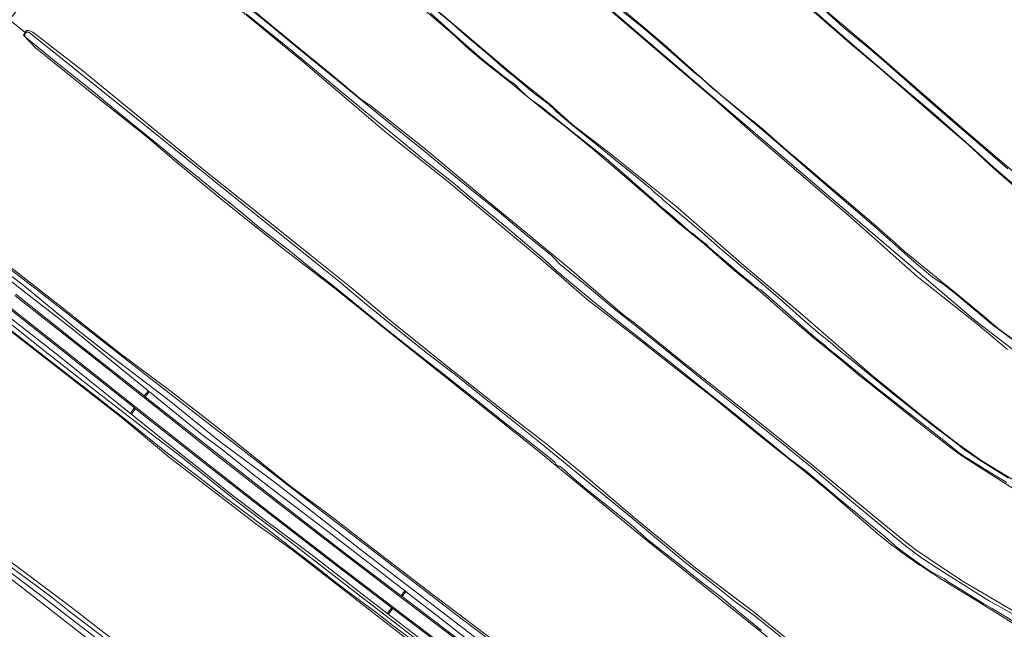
# Model space of a CAD drawing. Header units: metres. Extents: x 149984 to 156489, y 469398 to 478068.
# Tile 387 of 656: x 153048 to 153351, y 473951 to 474138. Entities that reach past the tile are written whole.
import ezdxf

# ---------------------------------------------------------------- set-up
doc = ezdxf.new("R2010")
doc.units = ezdxf.units.M
doc.header["$LTSCALE"] = 0.75
for name, color, linetype, lineweight in [('B-WE-GR-GRAS-GV', 252, 'Continuous', 13), ('B-WE-OG-TERREIN_OEVER-GV', 252, 'Continuous', 18), ('B-WE-OG-WATER-GV', 252, 'Continuous', 18), ('B-WE-OG-WATER_SLOOT-GV', 252, 'Continuous', 18), ('B-WE-OG-WEG-GV', 252, 'Continuous', 18), ('B-WE-VH-GESLOTENVERHARDING_ASFALT-GV', 252, 'Continuous', 18), ('B-WE-VH-HALFVERHARDING_GRASBETONSTEEN-GV', 252, 'Continuous', 18), ('B-WE-VH-OPENVERHARDING_BETONELEMENT-GV', 252, 'Continuous', 18)]:
    doc.layers.add(name, color=color, linetype=linetype, lineweight=lineweight)

msp = doc.modelspace()

# ---------------------------------------------------------------- linework, layer by layer
at = {"layer": 'B-WE-GR-GRAS-GV', "flags": 128}
for points in [[(153351.821, 474036.464), (153342.759, 474044.036), (153324.056, 474058.839), (153303.547, 474077.06), (153274.605, 474101.973), (153261.325, 474113.758), (153242.115, 474130.029), (153203.161, 474163.587), (153187.109, 474177.281), (153168.938, 474192.716), (153146.367, 474211.974), (153129.718, 474226.097), (153108.662, 474243.695), (153092.055, 474257.858), (153070.863, 474230.909), (153070.654, 474230.643)], [(153072.097, 474230.456), (153076.945, 474225.282), (153129.776, 474180.26), (153200.991, 474120.038), (153211.065, 474111.878), (153218.02, 474105.712), (153228.862, 474097.427), (153249.783, 474080.586), (153270.8, 474062.251), (153288.13, 474047.769), (153310.226, 474028.517), (153326.045, 474015.641), (153335.693, 474008.149), (153343.965, 474002.291), (153362.659, 473990.9)], [(153307.293, 474193.942), (153306.863, 474193.416), (153297.467, 474182.093), (153286.94, 474170.453), (153280.468, 474163.332), (153277.869, 474160.343), (153277.523, 474158.909), (153278.012, 474157.198), (153281.761, 474153.693), (153290.889, 474145.299), (153296.923, 474139.758), (153309.22, 474129.441), (153339.028, 474103.502), (153358.424, 474086.934)], [(153083.355, 474168.113), (153073.308, 474175.889), (153071.161, 474174.189), (153072.045, 474173.456), (153076.06, 474170.126), (153072.973, 474166.215), (153069.528, 474168.609), (153045.917, 474138.636), (153045.2, 474137.726), (153050.026, 474133.837), (153050.422, 474134.487)], [(153311.319, 473980.394), (153297.204, 473992.663), (153293.026, 473996.142), (153289.018, 473999.44), (153274.644, 474010.827), (153269.931, 474014.709), (153260.963, 474022.019), (153250.461, 474030.263), (153239.71, 474038.757), (153222.622, 474051.963), (153208.455, 474064.239), (153179.835, 474088.078), (153161.039, 474102.996), (153134.912, 474125.264), (153095.22, 474158.115), (153087.989, 474164.357), (153083.355, 474168.113)], [(153377.343, 473883.745), (153320.889, 473917.46), (153305.204, 473927.016), (153287.671, 473940.416), (153239.935, 473978.752), (153208.34, 474004.714), (153162.883, 474040.936), (153145.48, 474055.039), (153129.99, 474066.887), (153117.933, 474076.54), (153110.165, 474082.732), (153096.65, 474093.865), (153087.908, 474101.329), (153068, 474117.238), (153053.124, 474129.275), (153049.513, 474132.996), (153050.026, 474133.837), (153045.2, 474137.726), (153044.871, 474137.308), (153043.242, 474137.41), (153009.329, 474163.327)], [(153228.62, 474145.085), (153237.791, 474137.34), (153246.338, 474130.165), (153254.63, 474122.655), (153263.44, 474114.927), (153271.198, 474108.565), (153276.526, 474104.231), (153284.573, 474097.222), (153288.149, 474094.26), (153295.802, 474087.642), (153302.978, 474081.653), (153309.9, 474075.711), (153317.441, 474069.082), (153320.042, 474066.672), (153330.986, 474057.766), (153336.418, 474053.365), (153344.589, 474046.64), (153349.045, 474042.818), (153354.12, 474039.172)], [(153356.801, 474084.096), (153347.707, 474091.99), (153339.693, 474099.409), (153330.801, 474106.981), (153320.856, 474115.636), (153312.874, 474122.537), (153303.384, 474130.546), (153295.405, 474137.516), (153286.494, 474145.332)], [(152939.908, 474143.523), (152967.279, 474122.152), (153011.54, 474087.397), (153021.962, 474079.561), (153032.802, 474071.455), (153047.942, 474059.929), (153060.037, 474050.411), (153079.279, 474035.247), (153094.459, 474023.897), (153109.661, 474012.049), (153131.23, 473994.717), (153143.837, 473985.372), (153157.915, 473974.549), (153175.376, 473961.128), (153210.014, 473935.023), (153225.766, 473923.107), (153241.632, 473911.208), (153253.461, 473902.152), (153269.862, 473889.57), (153295.405, 473870.397), (153306.703, 473861.527), (153332.484, 473841.557), (153341.707, 473835.127)], [(153116.367, 474143.715), (153125.593, 474136.093), (153135.982, 474127.57), (153144.869, 474120.31), (153153.203, 474113.402), (153156.233, 474111.267), (153172.579, 474098.349), (153190.537, 474083.355), (153202.618, 474073.462), (153217.254, 474061.35), (153233.454, 474047.423), (153237.439, 474044.429), (153251.922, 474032.67), (153274.633, 474014.811), (153291.44, 474001.298), (153307.533, 473987.955), (153319.528, 473978.115), (153323.598, 473974.933), (153331.196, 473969.768), (153338.204, 473965.185), (153354.725, 473955.476)], [(153356.086, 473992.165), (153346.227, 473998.405), (153337.772, 474003.801), (153333.519, 474006.985), (153325.128, 474013.528), (153317.276, 474019.733), (153308.812, 474026.503), (153306.499, 474028.317), (153301.163, 474032.833), (153292.023, 474040.259), (153283.76, 474047.304), (153275.858, 474054.314), (153267.55, 474061.073), (153258.696, 474068.774), (153250.559, 474075.444), (153240.925, 474083.836), (153232.013, 474091.558), (153224.177, 474098.188), (153215.729, 474105.121), (153211.219, 474108.571), (153202.463, 474115.6), (153199.303, 474118.277), (153190.136, 474125.564), (153185.268, 474129.62), (153182.215, 474132.621), (153178.46, 474135.905), (153168.963, 474144.067)], [(153052.43, 474133.896), (153067.774, 474122.052), (153092.108, 474102.089), (153105.529, 474091.119), (153121.079, 474078.719), (153137.617, 474065.496), (153150.343, 474055.259), (153162.693, 474044.915), (153179.423, 474031.59), (153197.429, 474017.36), (153210.356, 474007.237), (153220.795, 473998.637), (153236.629, 473985.231), (153255.592, 473969.754), (153274.138, 473955.667), (153289.16, 473943.48), (153307.047, 473929.708), (153318.421, 473922.559), (153342.558, 473907.986), (153369.99, 473891.325), (153377.762, 473887.198)], [(153297.342, 473828.453), (153305.478, 473839.824), (153306.634, 473841.445), (153283.297, 473859.413), (153256.947, 473879.471), (153243.248, 473889.479), (153242.267, 473890.196), (153240.659, 473891.371), (153238.42, 473893.083), (153175.194, 473941.427), (153132.04, 473974.947), (153120.898, 473982.922), (153094.344, 474003.298), (153079.555, 474015.717), (152933.063, 474129.507)], [(152994.439, 474009.2), (153011.617, 473996.205), (153028.578, 473983.965), (153064.188, 473957.361), (153088.798, 473938.302), (153106.832, 473923.934), (153133.982, 473903.784), (153156.671, 473886.522), (153171.6, 473875.769), (153199.707, 473853.524), (153233.615, 473827.3), (153251.653, 473813.211), (153256.838, 473809.608), (153265.766, 473804.727), (153272.972, 473800.741)], [(153497.462, 473668.973), (153485.3, 473675.953), (153461.084, 473689.941), (153437.75, 473703.246), (153414.011, 473717.208), (153393.353, 473727.804), (153358.952, 473748.247), (153333.047, 473763.01), (153311.39, 473775.06), (153269.999, 473797.982), (153248.364, 473810.804), (153241.885, 473815.939), (153219.952, 473833.021), (153192.714, 473854.239), (153154.799, 473882.485), (153120.851, 473908.427), (153101.134, 473923.371), (153077.163, 473941.432), (153046.53, 473965.308), (153024.668, 473981.596), (152992.966, 474006.563)], [(153399.201, 473924.866), (153383.613, 473934.563), (153375.088, 473939.585), (153361.64, 473947.327), (153344.787, 473957.863), (153341.061, 473960.075), (153331.592, 473965.815), (153326.005, 473969.482)]]:
    msp.add_lwpolyline(points, dxfattribs=at)
at = {"layer": 'B-WE-GR-GRAS-GV'}
for points in [[(153050.422, 474134.487, -0.1812036), (153052.43, 474133.896)], [(153326.005, 473969.482, -0.0299077), (153311.319, 473980.394)]]:
    msp.add_lwpolyline(points, format="xyb", dxfattribs=at)
at = {"layer": 'B-WE-OG-TERREIN_OEVER-GV', "flags": 128}
for points in [[(153362.659, 473990.9), (153343.965, 474002.291), (153335.693, 474008.149), (153326.045, 474015.641), (153310.226, 474028.517), (153288.13, 474047.769), (153270.8, 474062.251), (153249.783, 474080.586), (153228.862, 474097.427), (153218.02, 474105.712), (153211.065, 474111.878), (153200.991, 474120.038), (153129.776, 474180.26), (153076.945, 474225.282), (153072.097, 474230.456)], [(153358.424, 474086.934), (153339.028, 474103.502), (153309.22, 474129.441), (153296.923, 474139.758), (153290.889, 474145.299), (153281.761, 474153.693), (153278.012, 474157.198), (153277.523, 474158.909), (153277.869, 474160.343), (153280.468, 474163.332), (153286.94, 474170.453), (153297.467, 474182.093), (153306.863, 474193.416), (153307.293, 474193.942)], [(153073.308, 474175.889), (153083.355, 474168.113), (153087.989, 474164.357), (153095.22, 474158.115), (153134.912, 474125.264), (153161.039, 474102.996), (153179.835, 474088.078), (153208.455, 474064.239), (153222.622, 474051.963), (153239.71, 474038.757), (153250.461, 474030.263), (153260.963, 474022.019), (153269.931, 474014.709), (153274.644, 474010.827), (153289.018, 473999.44), (153293.026, 473996.142), (153297.204, 473992.663), (153311.319, 473980.394)], [(153353.999, 474036.059), (153341.376, 474045.801), (153298.916, 474081.968), (153261.166, 474114.095), (153201.232, 474165.604)], [(153203.161, 474163.587), (153242.115, 474130.029), (153261.325, 474113.758), (153274.605, 474101.973), (153303.547, 474077.06), (153324.056, 474058.839), (153342.759, 474044.036), (153351.821, 474036.464)], [(153277.937, 474156.953), (153281.903, 474153.195), (153291.796, 474144.311), (153301.466, 474135.39), (153309.083, 474129.102), (153313.945, 474124.978), (153325.508, 474114.811), (153333.298, 474107.991), (153342.04, 474100.468), (153348.024, 474095.368), (153351.897, 474091.996)], [(153114.405, 474144.909), (153124.553, 474136.747), (153131.842, 474130.64), (153148.112, 474117.299), (153158.07, 474109.156), (153166.073, 474102.694), (153172.941, 474097.146), (153178.969, 474092.209), (153186.75, 474085.823), (153195.002, 474079.149), (153202.931, 474072.515), (153204.824, 474070.902), (153208.338, 474068.058), (153211.607, 474065.412), (153212.342, 474064.683), (153214.43, 474062.61), (153222.707, 474055.869), (153230.509, 474049.409), (153239.292, 474042.363), (153248.826, 474034.701), (153258.353, 474027.02), (153267.062, 474020.037), (153276.164, 474012.768), (153284.034, 474006.421), (153291.825, 474000.099), (153299.68, 473993.389), (153308.058, 473986.38), (153317.06, 473978.925), (153320.484, 473976.18), (153325.433, 473972.509), (153330.398, 473969.204), (153335.406, 473965.983), (153345.934, 473959.384), (153356.715, 473953.461)], [(153354.12, 474039.172), (153349.045, 474042.818), (153344.589, 474046.64), (153336.418, 474053.365), (153330.986, 474057.766), (153320.042, 474066.672), (153317.441, 474069.082), (153309.9, 474075.711), (153302.978, 474081.653), (153295.802, 474087.642), (153288.149, 474094.26), (153284.573, 474097.222), (153276.526, 474104.231), (153271.198, 474108.565), (153263.44, 474114.927), (153254.63, 474122.655), (153246.338, 474130.165), (153237.791, 474137.34), (153228.62, 474145.085)], [(153286.494, 474145.332), (153295.405, 474137.516), (153303.384, 474130.546), (153312.874, 474122.537), (153320.856, 474115.636), (153330.801, 474106.981), (153339.693, 474099.409), (153347.707, 474091.99), (153356.801, 474084.096)], [(153341.707, 473835.127), (153332.484, 473841.557), (153306.703, 473861.527), (153295.405, 473870.397), (153269.862, 473889.57), (153253.461, 473902.152), (153241.632, 473911.208), (153225.766, 473923.107), (153210.014, 473935.023), (153175.376, 473961.128), (153157.915, 473974.549), (153143.837, 473985.372), (153131.23, 473994.717), (153109.661, 474012.049), (153094.459, 474023.897), (153079.279, 474035.247), (153060.037, 474050.411), (153047.942, 474059.929), (153032.802, 474071.455), (153021.962, 474079.561), (153011.54, 474087.397), (152967.279, 474122.152), (152939.908, 474143.523)], [(153354.725, 473955.476), (153338.204, 473965.185), (153331.196, 473969.768), (153323.598, 473974.933), (153319.528, 473978.115), (153307.533, 473987.955), (153291.44, 474001.298), (153274.633, 474014.811), (153251.922, 474032.67), (153237.439, 474044.429), (153233.454, 474047.423), (153217.254, 474061.35), (153202.618, 474073.462), (153190.537, 474083.355), (153172.579, 474098.349), (153156.233, 474111.267), (153153.203, 474113.402), (153144.869, 474120.31), (153135.982, 474127.57), (153125.593, 474136.093), (153116.367, 474143.715)], [(153168.963, 474144.067), (153178.46, 474135.905), (153182.215, 474132.621), (153185.268, 474129.62), (153190.136, 474125.564), (153199.303, 474118.277), (153202.463, 474115.6), (153211.219, 474108.571), (153215.729, 474105.121), (153224.177, 474098.188), (153232.013, 474091.558), (153240.925, 474083.836), (153250.559, 474075.444), (153258.696, 474068.774), (153267.55, 474061.073), (153275.858, 474054.314), (153283.76, 474047.304), (153292.023, 474040.259), (153301.163, 474032.833), (153306.499, 474028.317), (153308.812, 474026.503), (153317.276, 474019.733), (153325.128, 474013.528), (153333.519, 474006.985), (153337.772, 474003.801), (153346.227, 473998.405), (153356.086, 473992.165)], [(153355.487, 474085.58), (153347.358, 474092.565), (153340.862, 474098.478), (153329.616, 474108.52), (153317.014, 474119.236), (153304.911, 474129.543), (153296.062, 474137.198), (153289.864, 474142.772)], [(153353.292, 473953.109), (153349.706, 473955.385), (153347.047, 473956.872), (153344.562, 473958.378), (153340.791, 473960.741), (153337.43, 473962.78), (153334.642, 473964.474), (153333.6, 473965.067), (153332.408, 473965.979), (153330.353, 473967.126), (153327.475, 473968.807), (153324.798, 473970.652), (153322.251, 473972.48), (153317.98, 473975.556), (153313.489, 473979.493), (153309.084, 473983.164), (153305.191, 473986.403), (153300.327, 473990.397), (153295.011, 473994.922), (153289.907, 473999.177), (153284.716, 474002.981), (153275.511, 474010.557), (153266.627, 474017.84), (153257.71, 474024.87), (153253.389, 474028.355), (153249.192, 474031.741), (153230.071, 474046.806), (153224.172, 474051.54), (153213.409, 474060.568), (153209.683, 474064.035), (153198.852, 474073.173), (153190.118, 474080.425), (153181.48, 474087.695), (153172.284, 474094.881), (153163.382, 474102.272), (153154.627, 474109.443), (153131.763, 474128.443), (153117.954, 474139.568)], [(153351.569, 473995.596), (153347.828, 473997.832), (153340.209, 474002.59), (153338.055, 474003.879), (153336.111, 474005.351), (153334.439, 474006.734), (153332.214, 474008.505), (153321.818, 474016.709), (153311.438, 474024.839), (153303.493, 474031.311), (153299.078, 474034.914), (153296.761, 474036.724), (153295.65, 474037.81), (153294.18, 474038.893), (153290.806, 474041.784), (153287.886, 474044.39), (153280.966, 474050.481), (153275.994, 474054.738), (153275.161, 474055.264), (153274.486, 474055.74), (153273.395, 474056.658), (153272.186, 474057.713), (153268.6, 474060.626), (153266.802, 474062.124), (153262.197, 474066.102), (153260.065, 474067.894), (153259.256, 474068.794), (153258.457, 474069.45), (153257.96, 474069.79), (153256.82, 474070.637), (153255.771, 474071.598), (153253.819, 474073.057), (153248.205, 474077.99), (153245.025, 474080.543), (153244.566, 474081.013), (153244.054, 474081.504), (153242.92, 474082.488), (153241.036, 474084.181), (153235.73, 474088.896), (153228.515, 474095.145), (153222.293, 474100.08), (153214.154, 474106.493), (153208.71, 474110.916), (153205.271, 474113.352), (153203.708, 474114.706), (153202.316, 474115.968), (153200.525, 474117.818), (153199.093, 474118.76), (153197.073, 474120.334), (153194.924, 474122.084), (153191.073, 474125.162), (153185.513, 474129.981), (153179.969, 474134.865), (153174.561, 474139.732)], [(153175.876, 474140.951), (153181.07, 474136.665), (153185.135, 474133.141), (153192.775, 474126.698), (153195.744, 474124.021), (153198.594, 474121.573), (153200.13, 474120.424), (153202.376, 474118.524), (153206.705, 474114.905), (153211.056, 474111.739), (153212.639, 474110.162), (153213.094, 474109.633), (153213.334, 474109.41), (153213.689, 474109.123), (153214.529, 474108.491), (153218.517, 474105.024), (153222.607, 474101.797), (153227.758, 474097.637), (153232.443, 474093.837), (153235.304, 474091.548), (153240.372, 474087.356), (153242.162, 474085.898), (153243.237, 474084.825), (153244.72, 474083.678), (153245.483, 474082.984), (153246.178, 474082.343), (153246.985, 474081.649), (153249.418, 474079.575), (153253.546, 474076.193), (153258.018, 474072.365), (153263.392, 474067.602), (153270.452, 474061.704), (153275.338, 474057.666), (153282.901, 474051.115), (153289.728, 474045.006), (153293.466, 474041.834), (153297.306, 474038.681), (153300.584, 474035.869), (153304.455, 474032.793), (153311.25, 474027.247), (153317.266, 474022.344), (153323.175, 474017.712), (153328.419, 474013.459), (153334.577, 474008.768), (153338.503, 474005.742), (153342.994, 474002.72), (153347.167, 474000.057), (153352.11, 473996.94)], [(153233.8, 474140.064), (153239.413, 474135.651), (153245.097, 474130.752), (153250.953, 474125.654), (153255.318, 474121.701), (153257.877, 474119.679), (153261.206, 474116.72), (153265.531, 474113.13), (153275.61, 474104.621), (153282.891, 474098.407), (153289.181, 474093.026), (153295.235, 474087.698), (153301.492, 474082.368), (153310.999, 474074.275), (153318.328, 474067.698), (153323.122, 474063.416), (153328.75, 474058.723), (153332.357, 474056.312), (153336.255, 474053.217), (153342.033, 474048.312), (153347.215, 474044.044), (153354.863, 474038.376)], [(152926.519, 474132.039), (152927.912, 474132.572), (152929.814, 474133.162), (152929.932, 474133.199), (152930.166, 474133.121), (152932.649, 474132.293), (152938.779, 474127.835), (152961.349, 474109.793), (152987.959, 474089.523), (153004.12, 474076.775), (153020.35, 474064.097), (153035.397, 474052.464), (153056.225, 474035.815), (153072.038, 474023.485), (153087.014, 474011.922), (153098.23, 474003.284), (153115.784, 473989.283), (153131.318, 473977.51), (153146.852, 473965.529), (153193.175, 473929.793), (153202.105, 473922.991), (153212.188, 473915.574), (153231.903, 473900.713), (153238.402, 473895.552)], [(153050.422, 474134.487), (153050.026, 474133.837), (153049.513, 474132.996), (153053.124, 474129.275), (153068, 474117.238), (153087.908, 474101.329), (153096.65, 474093.865), (153110.165, 474082.732), (153117.933, 474076.54), (153129.99, 474066.887), (153145.48, 474055.039), (153162.883, 474040.936), (153208.34, 474004.714), (153239.935, 473978.752), (153287.671, 473940.416), (153305.204, 473927.016), (153320.889, 473917.46), (153377.343, 473883.745), (153377.855, 473884.591), (153378.61, 473885.943)], [(153051.139, 474133.913), (153084.218, 474107.444), (153131.361, 474069.482), (153139.265, 474063.188), (153146.412, 474057.412), (153154.286, 474050.826), (153164.028, 474042.911), (153173.64, 474035.209), (153181.976, 474028.9), (153208.596, 474007.551), (153236.476, 473984.685), (153252.668, 473971.089), (153260.781, 473964.916), (153268.493, 473958.745), (153274.296, 473954.561), (153290.744, 473941.259)], [(153377.762, 473887.198), (153369.99, 473891.325), (153342.558, 473907.986), (153318.421, 473922.559), (153307.047, 473929.708), (153289.16, 473943.48), (153274.138, 473955.667), (153255.592, 473969.754), (153236.629, 473985.231), (153220.795, 473998.637), (153210.356, 474007.237), (153197.429, 474017.36), (153179.423, 474031.59), (153162.693, 474044.915), (153150.343, 474055.259), (153137.617, 474065.496), (153121.079, 474078.719), (153105.529, 474091.119), (153092.108, 474102.089), (153067.774, 474122.052), (153052.43, 474133.896)], [(152922.681, 474118.135), (152923.185, 474119.054), (152928.69, 474129.085), (152930.995, 474130.249), (152933.063, 474129.507), (153079.555, 474015.717)], [(153121.802, 474074.045), (153117.159, 474078.039), (153111.321, 474082.701), (153104.135, 474088.595), (153097.83, 474093.621), (153091.802, 474098.651), (153085.848, 474103.449), (153078.369, 474109.414), (153071.051, 474115.594), (153064.539, 474120.723), (153058.412, 474125.687), (153052.292, 474130.692), (153050.293, 474132.286)], [(153026.709, 474075.485), (153053.417, 474055.001), (153088.174, 474027.826), (153133.834, 473992.42), (153183.943, 473953.844), (153211.266, 473933.393), (153238.423, 473912.96), (153255.124, 473899.806), (153281.356, 473879.994), (153324.641, 473847.249), (153341.103, 473834.808), (153340.298, 473833.238), (153321.799, 473846.982), (153277.497, 473880.479), (153235.355, 473912.42), (153192.48, 473944.836), (153152.672, 473975.307), (153127.344, 473995.233), (153109.84, 474008.242), (153093.718, 474021.166), (153076.127, 474034.651), (153066.229, 474042.388), (153049.329, 474056.348), (153026.379, 474073.594)], [(153276.206, 473950.139), (153269.989, 473955.288), (153263.716, 473960.488), (153257.77, 473965.019), (153250.967, 473970.569), (153245.026, 473975.11), (153241.321, 473977.991), (153236.059, 473982.661), (153228.642, 473988.669), (153222.73, 473993.323), (153218.644, 473996.775), (153215.39, 473999.725), (153214.392, 474000.563), (153214.212, 474000.619), (153213.987, 474000.612), (153213.767, 474000.626), (153213.531, 474000.696), (153213.279, 474000.889), (153213.01, 474001.21), (153212.912, 474001.456), (153212.781, 474001.9), (153210.924, 474003.343), (153204.523, 474008.409), (153197.419, 474013.967), (153190.082, 474019.791), (153183.743, 474024.801), (153178.783, 474028.769), (153169.559, 474035.918), (153160.197, 474043.326), (153150.556, 474051.159), (153144.598, 474056.132), (153137.912, 474061.322), (153130.993, 474066.944), (153121.802, 474074.045)], [(153038.62, 474063.02), (153050.37, 474053.73), (153064.01, 474043.23), (153104.86, 474009.95), (153110.11, 474006.06), (153117.73, 474000), (153119.99, 473998.21), (153129.37, 473990.9), (153139.1, 473983.55), (153148.67, 473976.28), (153159.28, 473968.06), (153166.636, 473962.335), (153166.703, 473962.425), (153167.035, 473962.169), (153166.966, 473962.078), (153169.43, 473960.16), (153176.92, 473954.45), (153186.07, 473947.25)], [(153170.37, 473948.4), (153154.43, 473960.66), (153138.63, 473972.94), (153123.85, 473983.94), (153113, 473992.24), (153103.38, 474000), (153099.12, 474003.44), (153090.84, 474010), (153059.97, 474034.85), (153033.56, 474055.44)], [(153237.671, 473894.4), (153230.527, 473900.117), (153215.552, 473911.533), (153198.495, 473924.602), (153194.788, 473927.598), (153188.513, 473932.352), (153182.37, 473937.03), (153176.019, 473941.881), (153170.231, 473946.265), (153163.523, 473951.324), (153157.717, 473955.734), (153151.237, 473960.545), (153144.984, 473965.326), (153139.57, 473969.623), (153132.594, 473974.884), (153124.194, 473981.52), (153111.495, 473990.973), (153102.04, 473998.256), (153092.822, 474005.385), (153081.913, 474014.146), (153071.85, 474022.023), (153066.472, 474026.201), (153056.952, 474033.64), (153045.645, 474042.449)], [(153079.555, 474015.717), (153094.344, 474003.298), (153120.898, 473982.922), (153132.04, 473974.947), (153175.194, 473941.427)], [(153272.972, 473800.741), (153265.766, 473804.727), (153256.838, 473809.608), (153251.653, 473813.211), (153233.615, 473827.3), (153199.707, 473853.524), (153171.6, 473875.769), (153156.671, 473886.522), (153133.982, 473903.784), (153106.832, 473923.934), (153088.798, 473938.302), (153064.188, 473957.361), (153028.578, 473983.965), (153011.617, 473996.205), (152994.439, 474009.2)], [(152992.966, 474006.563), (153024.668, 473981.596), (153046.53, 473965.308), (153077.163, 473941.432), (153101.134, 473923.371), (153120.851, 473908.427), (153154.799, 473882.485), (153192.714, 473854.239), (153219.952, 473833.021), (153241.885, 473815.939), (153248.364, 473810.804), (153269.999, 473797.982), (153311.39, 473775.06), (153333.047, 473763.01), (153358.952, 473748.247), (153393.353, 473727.804), (153414.011, 473717.208), (153437.75, 473703.246), (153461.084, 473689.941), (153485.3, 473675.953), (153497.462, 473668.973), (153498.656, 473670.068)], [(153416.559, 473717.185), (153310.99, 473776.452), (153289.559, 473788.491), (153267.731, 473800.133), (153250.136, 473810.716), (153241.008, 473817.86), (153220.767, 473833.867), (153176.185, 473867.998), (153122.606, 473908.612), (153110.435, 473918.137), (153078.421, 473942.743), (153059.308, 473957.502), (153059.046, 473957.692), (153054.389, 473961.291), (153046.752, 473967.018), (153037.718, 473973.664), (153028.364, 473980.584), (153023.602, 473984.272), (153017.164, 473989.196), (153009.611, 473995.02), (153002.459, 474000.342), (152996.268, 474005.162), (152993.973, 474007.093)], [(152994.662, 474008.06), (152997.426, 474006.157), (153001.738, 474002.707), (153008.956, 473997.254), (153015.946, 473991.945), (153020.317, 473988.687), (153028.769, 473982.213), (153037.347, 473975.719), (153048.546, 473967.581), (153057.957, 473960.572), (153064.093, 473955.712), (153109.648, 473921.046), (153194.271, 473856.315), (153226.793, 473831.033), (153249.439, 473813.632), (153255.008, 473809.519), (153264.959, 473803.984), (153271.956, 473799.634), (153273.065, 473799.193)], [(153326.005, 473969.482), (153331.592, 473965.815), (153341.061, 473960.075), (153344.787, 473957.863), (153361.64, 473947.327), (153375.088, 473939.585), (153383.613, 473934.563), (153399.201, 473924.866)]]:
    msp.add_lwpolyline(points, dxfattribs=at)
at = {"layer": 'B-WE-OG-TERREIN_OEVER-GV'}
for points in [[(153050.293, 474132.286, -0.8870989), (153051.139, 474133.913)], [(153052.43, 474133.896, 0.1812036), (153050.422, 474134.487)], [(153311.319, 473980.394, 0.0299077), (153326.005, 473969.482)]]:
    msp.add_lwpolyline(points, format="xyb", dxfattribs=at)
at = {"layer": 'B-WE-OG-WATER-GV', "flags": 128}
for points in [[(153201.232, 474165.604), (153261.166, 474114.095), (153298.916, 474081.968), (153341.376, 474045.801), (153353.999, 474036.059)], [(153351.897, 474091.996), (153348.024, 474095.368), (153342.04, 474100.468), (153333.298, 474107.991), (153325.508, 474114.811), (153313.945, 474124.978), (153309.083, 474129.102), (153301.466, 474135.39), (153291.796, 474144.311), (153281.903, 474153.195), (153277.937, 474156.953)], [(153289.864, 474142.772), (153296.062, 474137.198), (153304.911, 474129.543), (153317.014, 474119.236), (153329.616, 474108.52), (153340.862, 474098.478), (153347.358, 474092.565), (153355.487, 474085.58)], [(153174.561, 474139.732), (153179.969, 474134.865), (153185.513, 474129.981), (153191.073, 474125.162), (153194.924, 474122.084), (153197.073, 474120.334), (153199.093, 474118.76), (153200.525, 474117.818), (153202.316, 474115.968), (153203.708, 474114.706), (153205.271, 474113.352), (153208.71, 474110.916), (153214.154, 474106.493), (153222.293, 474100.08), (153228.515, 474095.145), (153235.73, 474088.896), (153241.036, 474084.181), (153242.92, 474082.488), (153244.054, 474081.504), (153244.566, 474081.013), (153245.025, 474080.543), (153248.205, 474077.99), (153253.819, 474073.057), (153255.771, 474071.598), (153256.82, 474070.637), (153257.96, 474069.79), (153258.457, 474069.45), (153259.256, 474068.794), (153260.065, 474067.894), (153262.197, 474066.102), (153266.802, 474062.124), (153268.6, 474060.626), (153272.186, 474057.713), (153273.395, 474056.658), (153274.486, 474055.74), (153275.161, 474055.264), (153275.994, 474054.738), (153280.966, 474050.481), (153287.886, 474044.39), (153290.806, 474041.784), (153294.18, 474038.893), (153295.65, 474037.81), (153296.761, 474036.724), (153299.078, 474034.914), (153303.493, 474031.311), (153311.438, 474024.839), (153321.818, 474016.709), (153332.214, 474008.505), (153334.439, 474006.734), (153336.111, 474005.351), (153338.055, 474003.879), (153340.209, 474002.59), (153347.828, 473997.832), (153351.569, 473995.596)], [(153352.11, 473996.94), (153347.167, 474000.057), (153342.994, 474002.72), (153338.503, 474005.742), (153334.577, 474008.768), (153328.419, 474013.459), (153323.175, 474017.712), (153317.266, 474022.344), (153311.25, 474027.247), (153304.455, 474032.793), (153300.584, 474035.869), (153297.306, 474038.681), (153293.466, 474041.834), (153289.728, 474045.006), (153282.901, 474051.115), (153275.338, 474057.666), (153270.452, 474061.704), (153263.392, 474067.602), (153258.018, 474072.365), (153253.546, 474076.193), (153249.418, 474079.575), (153246.985, 474081.649), (153246.178, 474082.343), (153245.483, 474082.984), (153244.72, 474083.678), (153243.237, 474084.825), (153242.162, 474085.898), (153240.372, 474087.356), (153235.304, 474091.548), (153232.443, 474093.837), (153227.758, 474097.637), (153222.607, 474101.797), (153218.517, 474105.024), (153214.529, 474108.491), (153213.689, 474109.123), (153213.334, 474109.41), (153213.094, 474109.633), (153212.639, 474110.162), (153211.056, 474111.739), (153206.705, 474114.905), (153202.376, 474118.524), (153200.13, 474120.424), (153198.594, 474121.573), (153195.744, 474124.021), (153192.775, 474126.698), (153185.135, 474133.141), (153181.07, 474136.665), (153175.876, 474140.951)], [(153354.863, 474038.376), (153347.215, 474044.044), (153342.033, 474048.312), (153336.255, 474053.217), (153332.357, 474056.312), (153328.75, 474058.723), (153323.122, 474063.416), (153318.328, 474067.698), (153310.999, 474074.275), (153301.492, 474082.368), (153295.235, 474087.698), (153289.181, 474093.026), (153282.891, 474098.407), (153275.61, 474104.621), (153265.531, 474113.13), (153261.206, 474116.72), (153257.877, 474119.679), (153255.318, 474121.701), (153250.953, 474125.654), (153245.097, 474130.752), (153239.413, 474135.651), (153233.8, 474140.064)]]:
    msp.add_lwpolyline(points, dxfattribs=at)
at = {"layer": 'B-WE-OG-WATER_SLOOT-GV', "flags": 128}
for points in [[(153356.715, 473953.461), (153345.934, 473959.384), (153335.406, 473965.983), (153330.398, 473969.204), (153325.433, 473972.509), (153320.484, 473976.18), (153317.06, 473978.925), (153308.058, 473986.38), (153299.68, 473993.389), (153291.825, 474000.099), (153284.034, 474006.421), (153276.164, 474012.768), (153267.062, 474020.037), (153258.353, 474027.02), (153248.826, 474034.701), (153239.292, 474042.363), (153230.509, 474049.409), (153222.707, 474055.869), (153214.43, 474062.61), (153212.342, 474064.683), (153211.607, 474065.412), (153208.338, 474068.058), (153204.824, 474070.902), (153202.931, 474072.515), (153195.002, 474079.149), (153186.75, 474085.823), (153178.969, 474092.209), (153172.941, 474097.146), (153166.073, 474102.694), (153158.07, 474109.156), (153148.112, 474117.299), (153131.842, 474130.64), (153124.553, 474136.747), (153114.405, 474144.909)], [(153117.954, 474139.568), (153131.763, 474128.443), (153154.627, 474109.443), (153163.382, 474102.272), (153172.284, 474094.881), (153181.48, 474087.695), (153190.118, 474080.425), (153198.852, 474073.173), (153209.683, 474064.035), (153213.409, 474060.568), (153224.172, 474051.54), (153230.071, 474046.806), (153249.192, 474031.741), (153253.389, 474028.355), (153257.71, 474024.87), (153266.627, 474017.84), (153275.511, 474010.557), (153284.716, 474002.981), (153289.907, 473999.177), (153295.011, 473994.922), (153300.327, 473990.397), (153305.191, 473986.403), (153309.084, 473983.164), (153313.489, 473979.493), (153317.98, 473975.556), (153322.251, 473972.48), (153324.798, 473970.652), (153327.475, 473968.807), (153330.353, 473967.126), (153332.408, 473965.979), (153333.6, 473965.067), (153334.642, 473964.474), (153337.43, 473962.78), (153340.791, 473960.741), (153344.562, 473958.378), (153347.047, 473956.872), (153349.706, 473955.385), (153353.292, 473953.109)], [(153238.402, 473895.552), (153231.903, 473900.713), (153212.188, 473915.574), (153202.105, 473922.991), (153193.175, 473929.793), (153146.852, 473965.529), (153131.318, 473977.51), (153115.784, 473989.283), (153098.23, 474003.284), (153087.014, 474011.922), (153072.038, 474023.485), (153056.225, 474035.815), (153035.397, 474052.464), (153020.35, 474064.097), (153004.12, 474076.775), (152987.959, 474089.523), (152961.349, 474109.793), (152938.779, 474127.835), (152932.649, 474132.293), (152930.166, 474133.121), (152929.932, 474133.199), (152929.814, 474133.162), (152927.912, 474132.572), (152926.519, 474132.039)], [(153290.744, 473941.259), (153274.296, 473954.561), (153268.493, 473958.745), (153260.781, 473964.916), (153252.668, 473971.089), (153236.476, 473984.685), (153208.596, 474007.551), (153181.976, 474028.9), (153173.64, 474035.209), (153164.028, 474042.911), (153154.286, 474050.826), (153146.412, 474057.412), (153139.265, 474063.188), (153131.361, 474069.482), (153084.218, 474107.444), (153051.139, 474133.913)], [(153050.293, 474132.286), (153052.292, 474130.692), (153058.412, 474125.687), (153064.539, 474120.723), (153071.051, 474115.594), (153078.369, 474109.414), (153085.848, 474103.449), (153091.802, 474098.651), (153097.83, 474093.621), (153104.135, 474088.595), (153111.321, 474082.701), (153117.159, 474078.039), (153121.802, 474074.045), (153130.993, 474066.944), (153137.912, 474061.322), (153144.598, 474056.132), (153150.556, 474051.159), (153160.197, 474043.326), (153169.559, 474035.918), (153178.783, 474028.769), (153183.743, 474024.801), (153190.082, 474019.791), (153197.419, 474013.967), (153204.523, 474008.409), (153210.924, 474003.343), (153212.781, 474001.9), (153212.912, 474001.456), (153213.01, 474001.21), (153213.279, 474000.889), (153213.531, 474000.696), (153213.767, 474000.626), (153213.987, 474000.612), (153214.212, 474000.619), (153214.392, 474000.563), (153215.39, 473999.725), (153218.644, 473996.775), (153222.73, 473993.323), (153228.642, 473988.669), (153236.059, 473982.661), (153241.321, 473977.991), (153245.026, 473975.11), (153250.967, 473970.569), (153257.77, 473965.019), (153263.716, 473960.488), (153269.989, 473955.288), (153276.206, 473950.139)], [(153026.379, 474073.594), (153049.329, 474056.348), (153066.229, 474042.388), (153076.127, 474034.651), (153093.718, 474021.166), (153109.84, 474008.242), (153127.344, 473995.233), (153152.672, 473975.307), (153192.48, 473944.836), (153235.355, 473912.42), (153277.497, 473880.479), (153321.799, 473846.982), (153340.298, 473833.238), (153341.103, 473834.808), (153324.641, 473847.249), (153281.356, 473879.994), (153255.124, 473899.806), (153238.423, 473912.96), (153211.266, 473933.393), (153183.943, 473953.844), (153133.834, 473992.42), (153088.174, 474027.826), (153053.417, 474055.001), (153026.709, 474075.485)], [(153045.645, 474042.449), (153056.952, 474033.64), (153066.472, 474026.201), (153071.85, 474022.023), (153081.913, 474014.146), (153092.822, 474005.385), (153102.04, 473998.256), (153111.495, 473990.973), (153124.194, 473981.52), (153132.594, 473974.884), (153139.57, 473969.623), (153144.984, 473965.326), (153151.237, 473960.545), (153157.717, 473955.734), (153163.523, 473951.324), (153170.231, 473946.265), (153176.019, 473941.881), (153182.37, 473937.03), (153188.513, 473932.352), (153194.788, 473927.598), (153198.495, 473924.602), (153215.552, 473911.533), (153230.527, 473900.117), (153237.671, 473894.4)], [(152993.973, 474007.093), (152996.268, 474005.162), (153002.459, 474000.342), (153009.611, 473995.02), (153017.164, 473989.196), (153023.602, 473984.272), (153028.364, 473980.584), (153037.718, 473973.664), (153046.752, 473967.018), (153054.389, 473961.291)], [(153273.065, 473799.193), (153271.956, 473799.634), (153264.959, 473803.984), (153255.008, 473809.519), (153249.439, 473813.632), (153226.793, 473831.033), (153194.271, 473856.315), (153109.648, 473921.046), (153064.093, 473955.712), (153057.957, 473960.572), (153048.546, 473967.581), (153037.347, 473975.719), (153028.769, 473982.213), (153020.317, 473988.687), (153015.946, 473991.945), (153008.956, 473997.254), (153001.738, 474002.707), (152997.426, 474006.157), (152994.662, 474008.06)], [(153054.389, 473961.291), (153059.046, 473957.692), (153059.308, 473957.502), (153078.421, 473942.743), (153110.435, 473918.137), (153122.606, 473908.612), (153176.185, 473867.998), (153220.767, 473833.867), (153241.008, 473817.86), (153250.136, 473810.716), (153267.731, 473800.133), (153289.559, 473788.491), (153310.99, 473776.452), (153416.559, 473717.185)]]:
    msp.add_lwpolyline(points, dxfattribs=at)
at = {"layer": 'B-WE-OG-WATER_SLOOT-GV'}
msp.add_lwpolyline([(153051.139, 474133.913, 0.8870989), (153050.293, 474132.286)], format="xyb", dxfattribs=at)
at = {"layer": 'B-WE-OG-WEG-GV', "flags": 128}
for points in [[(153047.143, 474053.411), (153065.957, 474038.536), (153086.578, 474022.233), (153087.85, 474023.697), (153088.116, 474023.443), (153086.889, 474021.951), (153110.009, 474003.646), (153128.957, 473988.871), (153148.173, 473974.048), (153165.524, 473960.841), (153166.636, 473962.335), (153159.28, 473968.06), (153148.67, 473976.28), (153139.1, 473983.55), (153129.37, 473990.9), (153119.99, 473998.21), (153117.73, 474000), (153110.11, 474006.06), (153104.86, 474009.95), (153064.01, 474043.23), (153050.37, 474053.73), (153038.62, 474063.02)], [(153033.56, 474055.44), (153059.97, 474034.85), (153090.84, 474010), (153099.12, 474003.44), (153103.38, 474000), (153113, 473992.24), (153123.85, 473983.94), (153138.63, 473972.94), (153154.43, 473960.66), (153170.37, 473948.4), (153186.37, 473936.15), (153206.11, 473921.07), (153227.56, 473904.76), (153239.07, 473896.13), (153239.44, 473895.75), (153239.62, 473895.42), (153239.7, 473895), (153239.455, 473894.527), (153238.98, 473893.61), (153238.7, 473893.26), (153238.42, 473893.083)], [(153187.798, 473938.06), (153162.954, 473956.871), (153161.791, 473955.391), (153161.478, 473955.637), (153162.641, 473957.117), (153144.847, 473970.716), (153125.058, 473985.978), (153106.152, 474000.723), (153083.97, 474018.275), (153082.831, 474016.809), (153082.49, 474017.074), (153083.629, 474018.54), (153063.794, 474034.331), (153044.745, 474049.36)]]:
    msp.add_lwpolyline(points, dxfattribs=at)
msp.add_lwpolyline([(153245.113, 473900.455), (153246.226, 473901.869), (153243.01, 473904.25), (153233.1, 473911.89), (153224.99, 473918.12), (153215.95, 473924.74), (153207.2, 473931.28), (153200.19, 473936.71), (153193.86, 473941.49), (153186.07, 473947.25), (153176.92, 473954.45), (153169.43, 473960.16), (153166.966, 473962.078), (153165.84, 473960.59), (153192.119, 473940.63), (153209.345, 473927.63), (153227.615, 473913.733)], close=True, dxfattribs=at)
at = {"layer": 'B-WE-VH-GESLOTENVERHARDING_ASFALT-GV', "flags": 128}
for points in [[(153357.659, 473815.116), (153337.683, 473829.587), (153324.497, 473839.596), (153300.034, 473858.155), (153283.154, 473870.983), (153264.881, 473884.89), (153244.858, 473900.133), (153227.341, 473913.417), (153209.042, 473927.323), (153191.841, 473940.32), (153165.252, 473960.522), (153147.885, 473973.751), (153128.718, 473988.545), (153109.749, 474003.333), (153086.324, 474021.896), (153065.72, 474038.198), (153046.878, 474053.09)], [(153045.012, 474049.67), (153064.08, 474034.598), (153084.186, 474018.643), (153106.438, 474001.042), (153125.314, 473986.291), (153145.101, 473971.044), (153163.183, 473957.243), (153188.049, 473938.378), (153205.531, 473925.18), (153223.989, 473911.16), (153242.084, 473897.39), (153245.991, 473894.42), (153260.977, 473883.055), (153278.953, 473869.397), (153296.972, 473855.702), (153314.366, 473842.472), (153322.494, 473836.274), (153340.7, 473822.525), (153356.115, 473811.522)]]:
    msp.add_lwpolyline(points, dxfattribs=at)
at = {"layer": 'B-WE-VH-HALFVERHARDING_GRASBETONSTEEN-GV', "flags": 128}
for points in [[(153046.878, 474053.09), (153065.72, 474038.198), (153086.324, 474021.896), (153109.749, 474003.333), (153128.718, 473988.545), (153147.885, 473973.751), (153165.252, 473960.522), (153191.841, 473940.32), (153209.042, 473927.323), (153227.341, 473913.417), (153244.858, 473900.133), (153264.881, 473884.89), (153283.154, 473870.983), (153300.034, 473858.155), (153324.497, 473839.596), (153337.683, 473829.587), (153357.659, 473815.116)], [(153357.89, 473815.462), (153341.825, 473826.99), (153342.062, 473827.302), (153338.185, 473830.226), (153337.922, 473829.919), (153325.069, 473839.662), (153324.743, 473839.924), (153300.308, 473858.474), (153283.435, 473871.294), (153265.149, 473885.201), (153245.432, 473900.207), (153245.113, 473900.455), (153227.615, 473913.733), (153209.345, 473927.63), (153192.119, 473940.63), (153165.84, 473960.59), (153165.524, 473960.841), (153148.173, 473974.048), (153128.957, 473988.871), (153110.009, 474003.646), (153086.889, 474021.951), (153086.578, 474022.233), (153065.957, 474038.536), (153047.143, 474053.411)], [(153044.745, 474049.36), (153063.794, 474034.331), (153083.629, 474018.54), (153083.97, 474018.275), (153106.152, 474000.723), (153125.058, 473985.978), (153144.847, 473970.716), (153162.641, 473957.117), (153162.954, 473956.871), (153187.798, 473938.06)], [(153356.115, 473811.522), (153340.7, 473822.525), (153322.494, 473836.274), (153314.366, 473842.472), (153296.972, 473855.702), (153278.953, 473869.397), (153260.977, 473883.055), (153245.991, 473894.42), (153242.084, 473897.39), (153223.989, 473911.16), (153205.531, 473925.18), (153188.049, 473938.378), (153163.183, 473957.243), (153145.101, 473971.044), (153125.314, 473986.291), (153106.438, 474001.042), (153084.186, 474018.643), (153064.08, 474034.598), (153045.012, 474049.67)]]:
    msp.add_lwpolyline(points, dxfattribs=at)
at = {"layer": 'B-WE-VH-OPENVERHARDING_BETONELEMENT-GV', "flags": 128}
for points in [[(153086.578, 474022.233), (153086.889, 474021.951), (153088.116, 474023.443), (153087.85, 474023.697)], [(153082.831, 474016.809), (153083.97, 474018.275), (153083.629, 474018.54), (153082.49, 474017.074)], [(153165.84, 473960.59), (153166.966, 473962.078), (153167.035, 473962.169), (153166.703, 473962.425), (153166.636, 473962.335), (153165.524, 473960.841)], [(153162.954, 473956.871), (153162.641, 473957.117), (153161.478, 473955.637), (153161.791, 473955.391)]]:
    msp.add_lwpolyline(points, close=True, dxfattribs=at)

doc.saveas('drawing.dxf')
